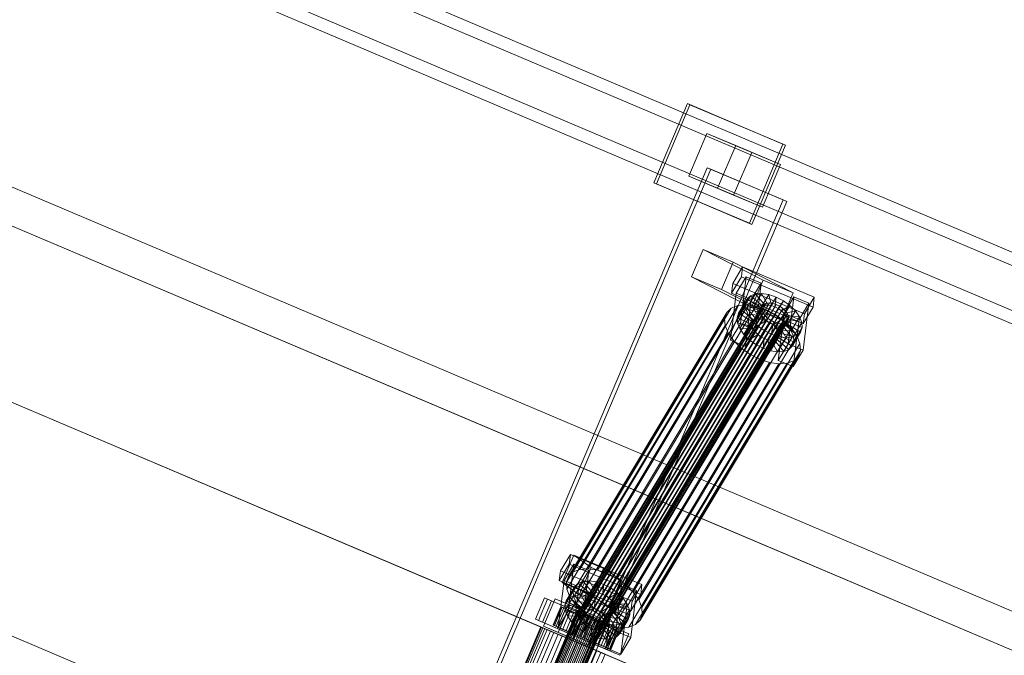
# Model space of a CAD drawing. Header units: millimetres. Extents: x -4738 to 65662, y -68080 to 6847.
# Tile 570 of 656: x 22278 to 22873, y -19892 to -19508. Entities that reach past the tile are written whole.
import ezdxf

# ---------------------------------------------------------------- set-up
doc = ezdxf.new("R2010")
doc.units = ezdxf.units.MM
doc.layers.add('superior_C10', color=7, linetype='Continuous', lineweight=0)

msp = doc.modelspace()

# ---------------------------------------------------------------- linework, layer by layer
at = {"layer": 'superior_C10'}
for p, q in [((27880.277, -21988.995), (18436.834, -17980.274)), ((18437.764, -17980.669), (27881.207, -21989.39)), ((23260.292, -19810.548), (22178.121, -19351.168)), ((23269.519, -19814.465), (22187.348, -19355.085)), ((23296.277, -19825.823), (22214.106, -19366.444)), ((23257.126, -19817.351), (22210.017, -19372.856)), ((23303.659, -19828.957), (22221.487, -19369.577)), ((23266.825, -19821.468), (22219.716, -19376.973)), ((23244.662, -19847.368), (22162.491, -19387.988)), ((22171.718, -19391.905), (23253.889, -19851.284)), ((23247.357, -19840.364), (22200.248, -19395.868)), ((23280.648, -19862.643), (22198.476, -19403.264)), ((22209.947, -19399.985), (23257.056, -19844.481)), ((22205.858, -19406.397), (23288.029, -19865.777)), ((22671.743, -19801.56), (21787.69, -19426.281)), ((21788.789, -19426.748), (22672.842, -19802.026)), ((21736.674, -19511.413), (22620.727, -19886.692)), ((22621.826, -19887.158), (21737.773, -19511.88)), ((22661.079, -19606.156), (22681.398, -19558.29)), ((22681.398, -19558.29), (22739.113, -19582.79)), ((22681.398, -19558.29), (22682.874, -19558.917)), ((22682.874, -19558.917), (22662.555, -19606.783)), ((22740.59, -19583.417), (22682.874, -19558.917)), ((22682.206, -19602.088), (22693.147, -19576.314)), ((22693.147, -19576.314), (22720.201, -19587.798)), ((22693.147, -19576.314), (22710.519, -19583.688)), ((22710.519, -19583.688), (22699.578, -19609.462)), ((22720.201, -19587.798), (22709.26, -19613.572)), ((22737.573, -19595.173), (22710.519, -19583.688)), ((22739.113, -19582.79), (22718.795, -19630.656)), ((22737.573, -19595.173), (22720.201, -19587.798)), ((22720.271, -19631.283), (22740.59, -19583.417)), ((22740.59, -19583.417), (22739.113, -19582.79)), ((22361.21, -20379.462), (22693.347, -19597.04)), ((22695.561, -19597.98), (22363.424, -20380.402)), ((22693.347, -19597.04), (22739.158, -19616.487)), ((22693.347, -19597.04), (22695.561, -19597.98)), ((22741.373, -19617.427), (22695.561, -19597.98)), ((22726.632, -19620.947), (22737.573, -19595.173)), ((22718.795, -19630.656), (22661.079, -19606.156)), ((22662.555, -19606.783), (22661.079, -19606.156)), ((22709.26, -19613.572), (22682.206, -19602.088)), ((22699.578, -19609.462), (22682.206, -19602.088)), ((22662.555, -19606.783), (22720.271, -19631.283)), ((22699.578, -19609.462), (22726.632, -19620.947)), ((22739.158, -19616.487), (22407.022, -20398.909)), ((22409.236, -20399.849), (22741.373, -19617.427)), ((22709.26, -19613.572), (22726.632, -19620.947)), ((22741.373, -19617.427), (22739.158, -19616.487)), ((21685.877, -19631.078), (22569.93, -20006.357)), ((22571.029, -20006.823), (21686.976, -19631.544)), ((22718.795, -19630.656), (22720.271, -19631.283)), ((22683.852, -19663.065), (22690.932, -19646.518)), ((22690.932, -19646.518), (22708.968, -19654.174)), ((22690.932, -19646.518), (22727.205, -19665.031)), ((22708.968, -19654.174), (22701.888, -19670.722)), ((22708.777, -19667.012), (22714.729, -19657.08)), ((22708.968, -19654.174), (22745.241, -19672.688)), ((22714.729, -19657.08), (22714.005, -19663.003)), ((22714.729, -19657.08), (22758.036, -19675.407)), ((22701.888, -19670.722), (22683.852, -19663.065)), ((22720.125, -19681.579), (22683.852, -19663.065)), ((22714.005, -19663.003), (22708.053, -19672.935)), ((22710.905, -19672.896), (22716.857, -19662.964)), ((22716.857, -19662.964), (22713.381, -19691.398)), ((22757.312, -19681.331), (22714.005, -19663.003)), ((22716.857, -19662.964), (22725.879, -19666.782)), ((22727.205, -19665.031), (22720.125, -19681.579)), ((22745.241, -19672.688), (22727.205, -19665.031)), ((22701.888, -19670.722), (22738.161, -19689.235)), ((22708.053, -19672.935), (22708.777, -19667.012)), ((22752.084, -19685.339), (22708.777, -19667.012)), ((22725.879, -19666.782), (22719.927, -19676.714)), ((22722.404, -19695.217), (22725.879, -19666.782)), ((22707.43, -19701.33), (22710.905, -19672.896)), ((22708.053, -19672.935), (22751.36, -19691.263)), ((22719.927, -19676.714), (22710.905, -19672.896)), ((22717.366, -19676.581), (22712.264, -19685.094)), ((22719.41, -19674.591), (22714.309, -19683.104)), ((22716.426, -19679.247), (22717.366, -19676.581)), ((22719.927, -19676.714), (22716.452, -19705.149)), ((22722.419, -19673.413), (22717.318, -19681.926)), ((22717.366, -19676.581), (22719.41, -19674.591)), ((22725.894, -19681.802), (22717.366, -19676.581)), ((22719.41, -19674.591), (22722.419, -19673.413)), ((22726.862, -19680.86), (22719.41, -19674.591)), ((22726.188, -19673.127), (22721.087, -19681.64)), ((22722.419, -19673.413), (22726.188, -19673.127)), ((22728.287, -19680.301), (22722.419, -19673.413)), ((22730.46, -19673.752), (22725.359, -19682.265)), ((22730.073, -19680.166), (22726.188, -19673.127)), ((22726.188, -19673.127), (22730.46, -19673.752)), ((22734.944, -19675.246), (22729.842, -19683.759)), ((22732.096, -19680.462), (22730.46, -19673.752)), ((22730.46, -19673.752), (22734.944, -19675.246)), ((22734.22, -19681.17), (22734.944, -19675.246)), ((22739.334, -19677.507), (22734.232, -19686.02)), ((22734.944, -19675.246), (22739.334, -19677.507)), ((22736.299, -19682.241), (22739.334, -19677.507)), ((22738.161, -19689.235), (22745.241, -19672.688)), ((22739.334, -19677.507), (22743.331, -19680.381)), ((22739.776, -19685.114), (22745.728, -19675.182)), ((22745.728, -19675.182), (22742.253, -19703.617)), ((22745.728, -19675.182), (22754.75, -19679)), ((22758.036, -19675.407), (22752.084, -19685.339)), ((22757.312, -19681.331), (22758.036, -19675.407)), ((22707.839, -19681.93), (22612.185, -19841.553)), ((22615.34, -19866.809), (22726.298, -19681.646)), ((22726.407, -19683.143), (22615.448, -19868.305)), ((22726.744, -19680.383), (22615.785, -19865.546)), ((22711.862, -19680.355), (22616.208, -19839.978)), ((22727.712, -19679.441), (22616.753, -19864.603)), ((22729.138, -19678.883), (22618.179, -19864.045)), ((22730.923, -19678.747), (22619.964, -19863.91)), ((22716.9, -19679.972), (22621.246, -19839.595)), ((22732.946, -19679.043), (22621.987, -19864.206)), ((22735.07, -19679.751), (22624.111, -19864.913)), ((22737.15, -19680.822), (22626.191, -19865.985)), ((22722.611, -19680.808), (22626.957, -19840.431)), ((22739.043, -19682.183), (22628.084, -19867.346)), ((22740.621, -19683.742), (22629.662, -19868.905)), ((22728.605, -19682.806), (22632.951, -19842.429)), ((22705.106, -19684.59), (22707.839, -19681.93)), ((22707.839, -19681.93), (22711.862, -19680.355)), ((22711.324, -19687.76), (22716.426, -19679.247)), ((22716.654, -19682.407), (22711.552, -19690.92)), ((22711.862, -19680.355), (22716.9, -19679.972)), ((22714.309, -19683.104), (22712.264, -19685.094)), ((22717.318, -19681.926), (22714.309, -19683.104)), ((22714.309, -19683.104), (22721.76, -19689.373)), ((22716.654, -19682.407), (22716.426, -19679.247)), ((22716.426, -19679.247), (22725.448, -19683.065)), ((22725.556, -19684.562), (22716.654, -19682.407)), ((22718.035, -19685.846), (22716.654, -19682.407)), ((22716.9, -19679.972), (22722.611, -19680.808)), ((22721.087, -19681.64), (22717.318, -19681.926)), ((22717.318, -19681.926), (22723.186, -19688.815)), ((22720.125, -19681.579), (22738.161, -19689.235)), ((22725.448, -19683.065), (22720.347, -19691.578)), ((22720.792, -19690.315), (22725.894, -19681.802)), ((22725.359, -19682.265), (22721.087, -19681.64)), ((22721.087, -19681.64), (22724.971, -19688.679)), ((22721.76, -19689.373), (22726.862, -19680.86)), ((22722.611, -19680.808), (22728.605, -19682.806)), ((22723.186, -19688.815), (22728.287, -19680.301)), ((22724.971, -19688.679), (22730.073, -19680.166)), ((22729.842, -19683.759), (22725.359, -19682.265)), ((22725.359, -19682.265), (22726.994, -19688.975)), ((22725.894, -19681.802), (22725.448, -19683.065)), ((22725.448, -19683.065), (22725.556, -19684.562)), ((22726.862, -19680.86), (22725.894, -19681.802)), ((22726.298, -19681.646), (22726.744, -19680.383)), ((22726.407, -19683.143), (22726.298, -19681.646)), ((22727.061, -19684.772), (22726.407, -19683.143)), ((22726.744, -19680.383), (22727.712, -19679.441)), ((22728.287, -19680.301), (22726.862, -19680.86)), ((22726.994, -19688.975), (22732.096, -19680.462)), ((22727.712, -19679.441), (22729.138, -19678.883)), ((22730.073, -19680.166), (22728.287, -19680.301)), ((22728.605, -19682.806), (22734.474, -19685.828)), ((22729.118, -19689.683), (22734.22, -19681.17)), ((22729.842, -19683.759), (22729.118, -19689.683)), ((22729.138, -19678.883), (22730.923, -19678.747)), ((22734.232, -19686.02), (22729.842, -19683.759)), ((22732.096, -19680.462), (22730.073, -19680.166)), ((22730.923, -19678.747), (22732.946, -19679.043)), ((22731.198, -19690.754), (22736.299, -19682.241)), ((22734.22, -19681.17), (22732.096, -19680.462)), ((22732.946, -19679.043), (22735.07, -19679.751)), ((22733.091, -19692.115), (22738.193, -19683.602)), ((22736.299, -19682.241), (22734.22, -19681.17)), ((22735.07, -19679.751), (22737.15, -19680.822)), ((22738.193, -19683.602), (22736.299, -19682.241)), ((22737.15, -19680.822), (22739.043, -19682.183)), ((22738.193, -19683.602), (22743.331, -19680.381)), ((22739.771, -19685.161), (22738.193, -19683.602)), ((22743.331, -19680.381), (22738.229, -19688.894)), ((22739.043, -19682.183), (22740.621, -19683.742)), ((22739.771, -19685.161), (22746.662, -19683.672)), ((22740.621, -19683.742), (22741.777, -19685.393)), ((22746.662, -19683.672), (22741.561, -19692.186)), ((22743.331, -19680.381), (22746.662, -19683.672)), ((22746.662, -19683.672), (22749.102, -19687.156)), ((22754.75, -19679), (22748.798, -19688.933)), ((22751.275, -19707.435), (22754.75, -19679)), ((22751.36, -19691.263), (22757.312, -19681.331)), ((22608.195, -19847.777), (22703.85, -19688.154)), ((22705.106, -19684.59), (22609.452, -19844.213)), ((22727.061, -19684.772), (22616.102, -19869.935)), ((22728.216, -19686.422), (22617.257, -19871.585)), ((22729.794, -19687.981), (22618.835, -19873.144)), ((22731.688, -19689.343), (22620.729, -19874.505)), ((22741.777, -19685.393), (22630.818, -19870.555)), ((22742.093, -19689.782), (22631.134, -19874.944)), ((22742.431, -19687.022), (22631.472, -19872.184)), ((22742.539, -19688.519), (22631.58, -19873.681)), ((22734.474, -19685.828), (22638.82, -19845.451)), ((22739.817, -19689.671), (22644.163, -19849.294)), ((22703.85, -19688.154), (22705.106, -19684.59)), ((22704.154, -19692.379), (22703.85, -19688.154)), ((22712.264, -19685.094), (22711.324, -19687.76)), ((22720.347, -19691.578), (22711.324, -19687.76)), ((22711.324, -19687.76), (22711.552, -19690.92)), ((22712.264, -19685.094), (22720.792, -19690.315)), ((22718.035, -19685.846), (22712.933, -19694.359)), ((22720.474, -19689.33), (22715.373, -19697.843)), ((22726.21, -19686.191), (22718.035, -19685.846)), ((22720.474, -19689.33), (22718.035, -19685.846)), ((22720.455, -19693.075), (22725.556, -19684.562)), ((22727.366, -19687.841), (22720.474, -19689.33)), ((22723.806, -19692.621), (22720.474, -19689.33)), ((22720.792, -19690.315), (22721.76, -19689.373)), ((22721.109, -19694.704), (22726.21, -19686.191)), ((22721.76, -19689.373), (22723.186, -19688.815)), ((22722.264, -19696.354), (22727.366, -19687.841)), ((22723.186, -19688.815), (22724.971, -19688.679)), ((22728.944, -19689.4), (22723.806, -19692.621)), ((22723.842, -19697.913), (22728.944, -19689.4)), ((22724.971, -19688.679), (22726.994, -19688.975)), ((22725.556, -19684.562), (22726.21, -19686.191)), ((22726.21, -19686.191), (22727.366, -19687.841)), ((22726.994, -19688.975), (22729.118, -19689.683)), ((22728.216, -19686.422), (22727.061, -19684.772)), ((22727.366, -19687.841), (22728.944, -19689.4)), ((22729.794, -19687.981), (22728.216, -19686.422)), ((22728.944, -19689.4), (22730.837, -19690.762)), ((22729.118, -19689.683), (22731.198, -19690.754)), ((22731.688, -19689.343), (22729.794, -19687.981)), ((22734.232, -19686.02), (22731.198, -19690.754)), ((22733.767, -19690.414), (22731.688, -19689.343)), ((22738.229, -19688.894), (22733.091, -19692.115)), ((22738.229, -19688.894), (22734.232, -19686.02)), ((22734.474, -19685.828), (22739.817, -19689.671)), ((22734.669, -19693.674), (22739.771, -19685.161)), ((22735.825, -19695.325), (22740.926, -19686.812)), ((22736.301, -19713.549), (22739.776, -19685.114)), ((22736.479, -19696.954), (22741.58, -19688.441)), ((22741.561, -19692.186), (22738.229, -19688.894)), ((22740.926, -19686.812), (22739.771, -19685.161)), ((22748.798, -19688.933), (22739.776, -19685.114)), ((22739.817, -19689.671), (22744.271, -19694.07)), ((22741.58, -19688.441), (22740.926, -19686.812)), ((22740.926, -19686.812), (22749.102, -19687.156)), ((22742.093, -19689.782), (22741.125, -19690.724)), ((22741.688, -19689.938), (22741.58, -19688.441)), ((22741.58, -19688.441), (22750.483, -19690.596)), ((22741.777, -19685.393), (22742.431, -19687.022)), ((22742.539, -19688.519), (22742.093, -19689.782)), ((22742.431, -19687.022), (22742.539, -19688.519)), ((22749.102, -19687.156), (22744, -19695.669)), ((22748.798, -19688.933), (22745.323, -19717.367)), ((22749.102, -19687.156), (22750.483, -19690.596)), ((22752.084, -19685.339), (22751.36, -19691.263)), ((22704.154, -19692.379), (22608.5, -19852.002)), ((22733.767, -19690.414), (22622.808, -19875.576)), ((22735.891, -19691.122), (22624.932, -19876.284)), ((22737.914, -19691.418), (22626.955, -19876.58)), ((22739.7, -19691.282), (22628.741, -19876.445)), ((22741.125, -19690.724), (22630.166, -19875.887)), ((22744.271, -19694.07), (22648.617, -19853.693)), ((22706, -19696.977), (22704.154, -19692.379)), ((22713.381, -19691.398), (22707.43, -19701.33)), ((22711.552, -19690.92), (22720.455, -19693.075)), ((22711.552, -19690.92), (22712.933, -19694.359)), ((22712.933, -19694.359), (22721.109, -19694.704)), ((22712.933, -19694.359), (22715.373, -19697.843)), ((22722.404, -19695.217), (22713.381, -19691.398)), ((22716.452, -19705.149), (22722.404, -19695.217)), ((22723.806, -19692.621), (22718.704, -19701.135)), ((22720.347, -19691.578), (22720.792, -19690.315)), ((22720.455, -19693.075), (22720.347, -19691.578)), ((22721.109, -19694.704), (22720.455, -19693.075)), ((22722.264, -19696.354), (22721.109, -19694.704)), ((22727.803, -19695.495), (22722.701, -19704.009)), ((22727.803, -19695.495), (22723.806, -19692.621)), ((22725.736, -19699.275), (22730.837, -19690.762)), ((22730.837, -19690.762), (22727.803, -19695.495)), ((22732.193, -19697.756), (22727.803, -19695.495)), ((22727.815, -19700.346), (22732.917, -19691.833)), ((22729.939, -19701.054), (22735.041, -19692.54)), ((22730.837, -19690.762), (22732.917, -19691.833)), ((22731.198, -19690.754), (22733.091, -19692.115)), ((22731.962, -19701.35), (22737.064, -19692.837)), ((22732.917, -19691.833), (22732.193, -19697.756)), ((22732.917, -19691.833), (22735.041, -19692.54)), ((22733.091, -19692.115), (22734.669, -19693.674)), ((22733.748, -19701.214), (22738.849, -19692.701)), ((22735.891, -19691.122), (22733.767, -19690.414)), ((22741.561, -19692.186), (22734.669, -19693.674)), ((22734.669, -19693.674), (22735.825, -19695.325)), ((22735.041, -19692.54), (22736.676, -19699.251)), ((22735.041, -19692.54), (22737.064, -19692.837)), ((22735.173, -19700.656), (22740.275, -19692.143)), ((22744, -19695.669), (22735.825, -19695.325)), ((22735.825, -19695.325), (22736.479, -19696.954)), ((22737.914, -19691.418), (22735.891, -19691.122)), ((22736.141, -19699.714), (22741.243, -19691.2)), ((22736.587, -19698.451), (22741.688, -19689.938)), ((22737.064, -19692.837), (22738.849, -19692.701)), ((22737.064, -19692.837), (22740.948, -19699.876)), ((22739.7, -19691.282), (22737.914, -19691.418)), ((22738.849, -19692.701), (22740.275, -19692.143)), ((22738.849, -19692.701), (22744.717, -19699.59)), ((22741.125, -19690.724), (22739.7, -19691.282)), ((22740.275, -19692.143), (22741.243, -19691.2)), ((22740.275, -19692.143), (22747.726, -19698.412)), ((22741.243, -19691.2), (22741.688, -19689.938)), ((22741.243, -19691.2), (22749.771, -19696.422)), ((22744, -19695.669), (22741.561, -19692.186)), ((22741.688, -19689.938), (22750.711, -19693.756)), ((22745.381, -19699.109), (22744, -19695.669)), ((22744.271, -19694.07), (22747.532, -19698.728)), ((22750.483, -19690.596), (22745.381, -19699.109)), ((22750.711, -19693.756), (22745.609, -19702.269)), ((22750.711, -19693.756), (22749.771, -19696.422)), ((22750.483, -19690.596), (22750.711, -19693.756)), ((22706, -19696.977), (22610.346, -19856.599)), ((22709.261, -19701.634), (22613.607, -19861.257)), ((22747.532, -19698.728), (22651.878, -19858.351)), ((22709.261, -19701.634), (22706, -19696.977)), ((22707.43, -19701.33), (22716.452, -19705.149)), ((22713.715, -19706.034), (22709.261, -19701.634)), ((22715.373, -19697.843), (22722.264, -19696.354)), ((22715.373, -19697.843), (22718.704, -19701.135)), ((22718.704, -19701.135), (22723.842, -19697.913)), ((22718.704, -19701.135), (22722.701, -19704.009)), ((22723.842, -19697.913), (22722.264, -19696.354)), ((22722.701, -19704.009), (22725.736, -19699.275)), ((22725.736, -19699.275), (22723.842, -19697.913)), ((22727.815, -19700.346), (22725.736, -19699.275)), ((22732.193, -19697.756), (22727.091, -19706.27)), ((22727.091, -19706.27), (22727.815, -19700.346)), ((22729.939, -19701.054), (22727.815, -19700.346)), ((22731.575, -19707.764), (22729.939, -19701.054)), ((22731.962, -19701.35), (22729.939, -19701.054)), ((22736.676, -19699.251), (22731.575, -19707.764)), ((22733.748, -19701.214), (22731.962, -19701.35)), ((22735.847, -19708.389), (22731.962, -19701.35)), ((22736.676, -19699.251), (22732.193, -19697.756)), ((22735.173, -19700.656), (22733.748, -19701.214)), ((22739.616, -19708.103), (22733.748, -19701.214)), ((22736.141, -19699.714), (22735.173, -19700.656)), ((22742.625, -19706.925), (22735.173, -19700.656)), ((22740.948, -19699.876), (22735.847, -19708.389)), ((22736.587, -19698.451), (22736.141, -19699.714)), ((22744.669, -19704.935), (22736.141, -19699.714)), ((22745.381, -19699.109), (22736.479, -19696.954)), ((22736.479, -19696.954), (22736.587, -19698.451)), ((22745.609, -19702.269), (22736.587, -19698.451)), ((22740.948, -19699.876), (22736.676, -19699.251)), ((22744.717, -19699.59), (22739.616, -19708.103)), ((22744.717, -19699.59), (22740.948, -19699.876)), ((22747.726, -19698.412), (22742.625, -19706.925)), ((22749.771, -19696.422), (22744.669, -19704.935)), ((22747.726, -19698.412), (22744.717, -19699.59)), ((22745.609, -19702.269), (22745.381, -19699.109)), ((22747.532, -19698.728), (22749.378, -19703.326)), ((22749.771, -19696.422), (22747.726, -19698.412)), ((22713.715, -19706.034), (22618.061, -19865.657)), ((22749.378, -19703.326), (22653.724, -19862.948)), ((22749.683, -19707.55), (22654.029, -19867.173)), ((22719.059, -19709.876), (22713.715, -19706.034)), ((22722.701, -19704.009), (22727.091, -19706.27)), ((22727.091, -19706.27), (22731.575, -19707.764)), ((22742.253, -19703.617), (22736.301, -19713.549)), ((22739.616, -19708.103), (22742.625, -19706.925)), ((22751.275, -19707.435), (22742.253, -19703.617)), ((22742.625, -19706.925), (22744.669, -19704.935)), ((22744.669, -19704.935), (22745.609, -19702.269)), ((22745.323, -19717.367), (22751.275, -19707.435)), ((22749.683, -19707.55), (22748.426, -19711.114)), ((22749.378, -19703.326), (22749.683, -19707.55)), ((22719.059, -19709.876), (22623.404, -19869.499)), ((22724.927, -19712.899), (22629.273, -19872.522)), ((22748.426, -19711.114), (22652.772, -19870.737)), ((22724.927, -19712.899), (22719.059, -19709.876)), ((22730.921, -19714.896), (22724.927, -19712.899)), ((22731.575, -19707.764), (22735.847, -19708.389)), ((22735.847, -19708.389), (22739.616, -19708.103)), ((22736.301, -19713.549), (22745.323, -19717.367)), ((22748.426, -19711.114), (22745.693, -19713.774)), ((22730.921, -19714.896), (22635.267, -19874.519)), ((22736.632, -19715.732), (22640.978, -19875.355)), ((22741.67, -19715.349), (22646.016, -19874.972)), ((22745.693, -19713.774), (22650.039, -19873.397)), ((22736.632, -19715.732), (22730.921, -19714.896)), ((22741.67, -19715.349), (22736.632, -19715.732)), ((22745.693, -19713.774), (22741.67, -19715.349)), ((22671.743, -19801.56), (22620.727, -19886.692)), ((22621.826, -19887.158), (22672.842, -19802.026)), ((23555.796, -20176.838), (22671.743, -19801.56)), ((22672.842, -19802.026), (22671.743, -19801.56)), ((22672.842, -19802.026), (23556.895, -20177.305)), ((22604.62, -19840.823), (22610.572, -19830.891)), ((22605.578, -19847.855), (22612.758, -19831.369)), ((22610.572, -19830.891), (22609.848, -19836.815)), ((22610.572, -19830.891), (22653.879, -19849.218)), ((22612.758, -19831.369), (22630.794, -19839.025)), ((22612.758, -19831.369), (22623.097, -19838.873)), ((22609.848, -19836.815), (22603.896, -19846.747)), ((22606.748, -19846.708), (22612.7, -19836.776)), ((22612.7, -19836.776), (22609.225, -19865.21)), ((22653.155, -19855.142), (22609.848, -19836.815)), ((22612.7, -19836.776), (22621.722, -19840.594)), ((22603.896, -19846.747), (22604.62, -19840.823)), ((22647.927, -19859.151), (22604.62, -19840.823)), ((22609.452, -19844.213), (22608.195, -19847.777)), ((22612.185, -19841.553), (22609.452, -19844.213)), ((22616.208, -19839.978), (22612.185, -19841.553)), ((22621.722, -19840.594), (22615.77, -19850.526)), ((22623.097, -19838.873), (22615.918, -19855.36)), ((22621.246, -19839.595), (22616.208, -19839.978)), ((22618.247, -19869.028), (22621.722, -19840.594)), ((22626.957, -19840.431), (22621.246, -19839.595)), ((22641.133, -19846.53), (22623.097, -19838.873)), ((22630.794, -19839.025), (22623.614, -19855.511)), ((22632.951, -19842.429), (22626.957, -19840.431)), ((22630.794, -19839.025), (22641.133, -19846.53)), ((22638.82, -19845.451), (22632.951, -19842.429)), ((22603.273, -19875.142), (22606.748, -19846.708)), ((22603.896, -19846.747), (22647.204, -19865.074)), ((22623.614, -19855.511), (22605.578, -19847.855)), ((22615.918, -19855.36), (22605.578, -19847.855)), ((22615.77, -19850.526), (22606.748, -19846.708)), ((22613.209, -19850.392), (22608.108, -19858.906)), ((22608.195, -19847.777), (22608.5, -19852.002)), ((22615.253, -19848.403), (22610.152, -19856.916)), ((22612.269, -19853.058), (22613.209, -19850.392)), ((22615.77, -19850.526), (22612.295, -19878.96)), ((22618.263, -19847.224), (22613.161, -19855.738)), ((22613.209, -19850.392), (22615.253, -19848.403)), ((22621.737, -19855.614), (22613.209, -19850.392)), ((22615.253, -19848.403), (22618.263, -19847.224)), ((22622.705, -19854.671), (22615.253, -19848.403)), ((22622.032, -19846.938), (22616.93, -19855.451)), ((22618.263, -19847.224), (22622.032, -19846.938)), ((22624.13, -19854.113), (22618.263, -19847.224)), ((22626.303, -19847.563), (22621.202, -19856.077)), ((22625.916, -19853.977), (22622.032, -19846.938)), ((22622.032, -19846.938), (22626.303, -19847.563)), ((22630.787, -19849.058), (22625.685, -19857.571)), ((22627.939, -19854.274), (22626.303, -19847.563)), ((22626.303, -19847.563), (22630.787, -19849.058)), ((22630.063, -19854.981), (22630.787, -19849.058)), ((22630.787, -19849.058), (22635.177, -19851.319)), ((22633.954, -19863.016), (22641.133, -19846.53)), ((22635.619, -19858.926), (22641.571, -19848.994)), ((22641.571, -19848.994), (22638.096, -19877.428)), ((22644.163, -19849.294), (22638.82, -19845.451)), ((22641.571, -19848.994), (22650.593, -19852.812)), ((22648.617, -19853.693), (22644.163, -19849.294)), ((22653.879, -19849.218), (22647.927, -19859.151)), ((22653.155, -19855.142), (22653.879, -19849.218)), ((22607.167, -19861.571), (22612.269, -19853.058)), ((22612.497, -19856.219), (22607.396, -19864.732)), ((22608.5, -19852.002), (22610.346, -19856.599)), ((22613.161, -19855.738), (22610.152, -19856.916)), ((22612.497, -19856.219), (22612.269, -19853.058)), ((22612.269, -19853.058), (22621.291, -19856.876)), ((22621.399, -19858.373), (22612.497, -19856.219)), ((22613.878, -19859.658), (22612.497, -19856.219)), ((22616.93, -19855.451), (22613.161, -19855.738)), ((22613.161, -19855.738), (22619.029, -19862.626)), ((22615.918, -19855.36), (22633.954, -19863.016)), ((22616.635, -19864.127), (22621.737, -19855.614)), ((22621.202, -19856.077), (22616.93, -19855.451)), ((22616.93, -19855.451), (22620.814, -19862.491)), ((22617.603, -19863.184), (22622.705, -19854.671)), ((22619.029, -19862.626), (22624.13, -19854.113)), ((22620.814, -19862.491), (22625.916, -19853.977)), ((22625.685, -19857.571), (22621.202, -19856.077)), ((22621.202, -19856.077), (22622.838, -19862.787)), ((22621.737, -19855.614), (22621.291, -19856.876)), ((22622.705, -19854.671), (22621.737, -19855.614)), ((22624.13, -19854.113), (22622.705, -19854.671)), ((22622.838, -19862.787), (22627.939, -19854.274)), ((22623.614, -19855.511), (22633.954, -19863.016)), ((22625.916, -19853.977), (22624.13, -19854.113)), ((22624.961, -19863.495), (22630.063, -19854.981)), ((22627.939, -19854.274), (22625.916, -19853.977)), ((22627.041, -19864.566), (22632.142, -19856.052)), ((22630.063, -19854.981), (22627.939, -19854.274)), ((22632.142, -19856.052), (22630.063, -19854.981)), ((22635.177, -19851.319), (22630.075, -19859.832)), ((22632.142, -19856.052), (22635.177, -19851.319)), ((22634.036, -19857.414), (22632.142, -19856.052)), ((22634.036, -19857.414), (22639.174, -19854.193)), ((22639.174, -19854.193), (22634.072, -19862.706)), ((22635.177, -19851.319), (22639.174, -19854.193)), ((22639.174, -19854.193), (22642.506, -19857.484)), ((22650.593, -19852.812), (22644.642, -19862.744)), ((22647.118, -19881.246), (22650.593, -19852.812)), ((22647.204, -19865.074), (22653.155, -19855.142)), ((22651.878, -19858.351), (22648.617, -19853.693)), ((22589.479, -19870.168), (22594.949, -19857.281)), ((22596.795, -19858.064), (22591.324, -19870.951)), ((22593.661, -19871.943), (22599.131, -19859.056)), ((22594.384, -19874.423), (22601.418, -19857.854)), ((22594.949, -19857.281), (22638.236, -19875.656)), ((22594.949, -19857.281), (22596.795, -19858.064)), ((22640.082, -19876.44), (22596.795, -19858.064)), ((22599.131, -19859.056), (22608.149, -19862.884)), ((22599.131, -19859.056), (22607.989, -19862.816)), ((22601.418, -19857.854), (22619.454, -19865.51)), ((22601.418, -19857.854), (22610.202, -19861.583)), ((22610.202, -19861.583), (22603.168, -19878.152)), ((22608.108, -19858.906), (22607.167, -19861.571)), ((22616.19, -19865.39), (22607.167, -19861.571)), ((22607.167, -19861.571), (22607.396, -19864.732)), ((22610.152, -19856.916), (22608.108, -19858.906)), ((22608.108, -19858.906), (22616.635, -19864.127)), ((22613.878, -19859.658), (22608.776, -19868.171)), ((22610.152, -19856.916), (22617.603, -19863.184)), ((22628.238, -19869.239), (22610.202, -19861.583)), ((22610.346, -19856.599), (22613.607, -19861.257)), ((22613.607, -19861.257), (22618.061, -19865.657)), ((22622.053, -19860.003), (22613.878, -19859.658)), ((22616.317, -19863.142), (22613.878, -19859.658)), ((22621.291, -19856.876), (22616.19, -19865.39)), ((22616.298, -19866.887), (22621.399, -19858.373)), ((22623.209, -19861.653), (22616.317, -19863.142)), ((22616.952, -19868.516), (22622.053, -19860.003)), ((22618.107, -19870.166), (22623.209, -19861.653)), ((22621.291, -19856.876), (22621.399, -19858.373)), ((22621.399, -19858.373), (22622.053, -19860.003)), ((22622.053, -19860.003), (22623.209, -19861.653)), ((22623.209, -19861.653), (22624.787, -19863.212)), ((22625.685, -19857.571), (22624.961, -19863.495)), ((22630.075, -19859.832), (22625.685, -19857.571)), ((22630.075, -19859.832), (22627.041, -19864.566)), ((22628.934, -19865.927), (22634.036, -19857.414)), ((22634.072, -19862.706), (22630.075, -19859.832)), ((22630.512, -19867.486), (22635.614, -19858.973)), ((22631.668, -19869.136), (22636.769, -19860.623)), ((22632.144, -19887.36), (22635.619, -19858.926)), ((22632.322, -19870.765), (22637.424, -19862.252)), ((22635.614, -19858.973), (22634.036, -19857.414)), ((22635.614, -19858.973), (22642.506, -19857.484)), ((22636.769, -19860.623), (22635.614, -19858.973)), ((22644.642, -19862.744), (22635.619, -19858.926)), ((22637.424, -19862.252), (22636.769, -19860.623)), ((22636.769, -19860.623), (22644.945, -19860.968)), ((22642.506, -19857.484), (22637.404, -19865.997)), ((22637.532, -19863.749), (22637.424, -19862.252)), ((22637.424, -19862.252), (22646.326, -19864.407)), ((22644.945, -19860.968), (22639.843, -19869.481)), ((22642.506, -19857.484), (22644.945, -19860.968)), ((22644.945, -19860.968), (22646.326, -19864.407)), ((22647.927, -19859.151), (22647.204, -19865.074)), ((22653.724, -19862.948), (22651.878, -19858.351)), ((22614.804, -19864.623), (22499.142, -20137.09)), ((22499.295, -20137.155), (22614.957, -19864.688)), ((22615.214, -19864.797), (22499.552, -20137.264)), ((22615.664, -19864.988), (22500.002, -20137.455)), ((22616.16, -19865.198), (22500.498, -20137.666)), ((22616.875, -19865.502), (22501.213, -20137.969)), ((22617.577, -19865.8), (22501.915, -20138.267)), ((22618.509, -19866.196), (22502.847, -20138.663)), ((22619.368, -19866.561), (22503.707, -20139.028)), ((22620.454, -19867.021), (22504.792, -20139.488)), ((22621.413, -19867.428), (22505.751, -20139.895)), ((22622.577, -19867.923), (22506.915, -20140.39)), ((22623.57, -19868.344), (22507.908, -20140.811)), ((22604.834, -19862.563), (22600.145, -19873.609)), ((22600.469, -19873.747), (22605.158, -19862.701)), ((22605.7, -19862.931), (22601.011, -19873.977)), ((22606.649, -19863.334), (22601.96, -19874.38)), ((22607.989, -19862.816), (22602.519, -19875.703)), ((22608.149, -19862.884), (22602.679, -19875.771)), ((22607.697, -19863.779), (22603.008, -19874.825)), ((22609.225, -19865.21), (22603.273, -19875.142)), ((22609.206, -19864.419), (22604.517, -19875.465)), ((22614.022, -19866.464), (22604.834, -19862.563)), ((22604.834, -19862.563), (22605.7, -19862.931)), ((22605.158, -19862.701), (22604.834, -19862.563)), ((22606.649, -19863.334), (22605.158, -19862.701)), ((22605.158, -19862.701), (22614.176, -19866.529)), ((22614.433, -19866.638), (22605.7, -19862.931)), ((22605.7, -19862.931), (22607.697, -19863.779)), ((22610.688, -19865.048), (22605.999, -19876.094)), ((22614.882, -19866.829), (22606.649, -19863.334)), ((22609.206, -19864.419), (22606.649, -19863.334)), ((22607.396, -19864.732), (22616.298, -19866.887)), ((22607.396, -19864.732), (22608.776, -19868.171)), ((22615.378, -19867.039), (22607.697, -19863.779)), ((22607.697, -19863.779), (22610.688, -19865.048)), ((22612.655, -19865.884), (22607.966, -19876.929)), ((22617.007, -19866.644), (22607.989, -19862.816)), ((22617.007, -19866.644), (22608.149, -19862.884)), ((22608.776, -19868.171), (22616.952, -19868.516)), ((22608.776, -19868.171), (22611.216, -19871.655)), ((22616.093, -19867.343), (22609.206, -19864.419)), ((22612.655, -19865.884), (22609.206, -19864.419)), ((22618.247, -19869.028), (22609.225, -19865.21)), ((22609.333, -19877.51), (22614.022, -19866.464)), ((22614.176, -19866.529), (22609.487, -19877.575)), ((22609.744, -19877.684), (22614.433, -19866.638)), ((22614.47, -19866.654), (22609.781, -19877.7)), ((22610.193, -19877.875), (22614.882, -19866.829)), ((22616.795, -19867.641), (22610.688, -19865.048)), ((22610.688, -19865.048), (22614.47, -19866.654)), ((22610.689, -19878.085), (22615.378, -19867.039)), ((22616.317, -19863.142), (22611.216, -19871.655)), ((22611.404, -19878.389), (22616.093, -19867.343)), ((22611.537, -19879.531), (22617.007, -19866.644)), ((22616.761, -19867.626), (22612.072, -19878.672)), ((22612.106, -19878.687), (22616.795, -19867.641)), ((22619.454, -19865.51), (22612.42, -19882.079)), ((22617.727, -19868.037), (22612.655, -19865.884)), ((22616.761, -19867.626), (22612.655, -19865.884)), ((22613.038, -19879.082), (22617.727, -19868.037)), ((22614.433, -19866.638), (22614.022, -19866.464)), ((22614.022, -19866.464), (22614.176, -19866.529)), ((22614.176, -19866.529), (22614.882, -19866.829)), ((22615.378, -19867.039), (22614.433, -19866.638)), ((22618.587, -19868.401), (22614.47, -19866.654)), ((22614.47, -19866.654), (22618.786, -19868.486)), ((22619.649, -19866.433), (22614.547, -19874.946)), ((22614.804, -19864.623), (22615.214, -19864.797)), ((22614.957, -19864.688), (22614.804, -19864.623)), ((22614.882, -19866.829), (22616.093, -19867.343)), ((22615.664, -19864.988), (22614.957, -19864.688)), ((22615.214, -19864.797), (22616.16, -19865.198)), ((22615.785, -19865.546), (22615.34, -19866.809)), ((22615.34, -19866.809), (22615.448, -19868.305)), ((22616.795, -19867.641), (22615.378, -19867.039)), ((22615.448, -19868.305), (22616.102, -19869.935)), ((22616.875, -19865.502), (22615.664, -19864.988)), ((22616.753, -19864.603), (22615.785, -19865.546)), ((22616.093, -19867.343), (22617.727, -19868.037)), ((22616.16, -19865.198), (22617.577, -19865.8)), ((22616.19, -19865.39), (22616.635, -19864.127)), ((22616.298, -19866.887), (22616.19, -19865.39)), ((22616.952, -19868.516), (22616.298, -19866.887)), ((22619.649, -19866.433), (22616.317, -19863.142)), ((22616.635, -19864.127), (22617.603, -19863.184)), ((22618.179, -19864.045), (22616.753, -19864.603)), ((22619.672, -19868.862), (22616.761, -19867.626)), ((22621.244, -19869.529), (22616.761, -19867.626)), ((22618.587, -19868.401), (22616.795, -19867.641)), ((22618.509, -19866.196), (22616.875, -19865.502)), ((22617.577, -19865.8), (22619.368, -19866.561)), ((22617.603, -19863.184), (22619.029, -19862.626)), ((22617.727, -19868.037), (22619.672, -19868.862)), ((22618.061, -19865.657), (22623.404, -19869.499)), ((22619.964, -19863.91), (22618.179, -19864.045)), ((22620.454, -19867.021), (22618.509, -19866.196)), ((22619.029, -19862.626), (22620.814, -19862.491)), ((22619.368, -19866.561), (22621.413, -19867.428)), ((22619.454, -19865.51), (22628.238, -19869.239)), ((22624.787, -19863.212), (22619.649, -19866.433)), ((22623.646, -19869.307), (22619.649, -19866.433)), ((22619.686, -19871.725), (22624.787, -19863.212)), ((22621.987, -19864.206), (22619.964, -19863.91)), ((22622.577, -19867.923), (22620.454, -19867.021)), ((22620.814, -19862.491), (22622.838, -19862.787)), ((22621.413, -19867.428), (22623.57, -19868.344)), ((22621.579, -19873.086), (22626.68, -19864.573)), ((22624.111, -19864.913), (22621.987, -19864.206)), ((22624.734, -19868.838), (22622.577, -19867.923)), ((22622.838, -19862.787), (22624.961, -19863.495)), ((22623.57, -19868.344), (22625.693, -19869.245)), ((22626.68, -19864.573), (22623.646, -19869.307)), ((22623.658, -19874.157), (22628.76, -19865.644)), ((22626.191, -19865.985), (22624.111, -19864.913)), ((22624.787, -19863.212), (22626.68, -19864.573)), ((22624.961, -19863.495), (22627.041, -19864.566)), ((22625.782, -19874.865), (22630.884, -19866.352)), ((22628.084, -19867.346), (22626.191, -19865.985)), ((22626.68, -19864.573), (22628.76, -19865.644)), ((22627.041, -19864.566), (22628.934, -19865.927)), ((22627.806, -19875.161), (22632.907, -19866.648)), ((22628.76, -19865.644), (22628.036, -19871.568)), ((22629.662, -19868.905), (22628.084, -19867.346)), ((22628.76, -19865.644), (22630.884, -19866.352)), ((22634.072, -19862.706), (22628.934, -19865.927)), ((22628.934, -19865.927), (22630.512, -19867.486)), ((22629.591, -19875.026), (22634.692, -19866.513)), ((22637.404, -19865.997), (22630.512, -19867.486)), ((22630.512, -19867.486), (22631.668, -19869.136)), ((22630.884, -19866.352), (22632.52, -19873.062)), ((22630.884, -19866.352), (22632.907, -19866.648)), ((22631.016, -19874.468), (22636.118, -19865.955)), ((22631.985, -19873.525), (22637.086, -19865.012)), ((22632.43, -19872.262), (22637.532, -19863.749)), ((22632.907, -19866.648), (22634.692, -19866.513)), ((22632.907, -19866.648), (22636.791, -19873.687)), ((22637.404, -19865.997), (22634.072, -19862.706)), ((22634.692, -19866.513), (22636.118, -19865.955)), ((22634.692, -19866.513), (22640.56, -19873.401)), ((22636.118, -19865.955), (22637.086, -19865.012)), ((22636.118, -19865.955), (22643.569, -19872.223)), ((22637.086, -19865.012), (22637.532, -19863.749)), ((22637.086, -19865.012), (22645.614, -19870.233)), ((22639.843, -19869.481), (22637.404, -19865.997)), ((22637.532, -19863.749), (22646.554, -19867.567)), ((22644.642, -19862.744), (22641.166, -19891.178)), ((22646.326, -19864.407), (22641.224, -19872.92)), ((22646.554, -19867.567), (22641.452, -19876.081)), ((22646.554, -19867.567), (22645.614, -19870.233)), ((22646.326, -19864.407), (22646.554, -19867.567)), ((22652.772, -19870.737), (22654.029, -19867.173)), ((22654.029, -19867.173), (22653.724, -19862.948)), ((22624.734, -19868.838), (22509.073, -20141.305)), ((22625.693, -19869.245), (22510.031, -20141.713)), ((22626.778, -19869.706), (22511.117, -20142.173)), ((22627.638, -19870.071), (22511.976, -20142.538)), ((22628.57, -19870.466), (22512.908, -20142.934)), ((22629.272, -19870.764), (22513.61, -20143.232)), ((22629.987, -19871.068), (22514.325, -20143.535)), ((22630.483, -19871.279), (22514.822, -20143.746)), ((22630.933, -19871.469), (22515.271, -20143.937)), ((22631.19, -19871.579), (22515.528, -20144.046)), ((22631.343, -19871.644), (22515.681, -20144.111)), ((22632.766, -19888.543), (22589.479, -19870.168)), ((22591.324, -19870.951), (22589.479, -19870.168)), ((22591.324, -19870.951), (22634.611, -19889.327)), ((22602.679, -19875.771), (22593.661, -19871.943)), ((22602.519, -19875.703), (22593.661, -19871.943)), ((22601.011, -19873.977), (22600.145, -19873.609)), ((22600.145, -19873.609), (22609.333, -19877.51)), ((22600.145, -19873.609), (22600.469, -19873.747)), ((22609.487, -19877.575), (22600.469, -19873.747)), ((22600.469, -19873.747), (22601.96, -19874.38)), ((22603.008, -19874.825), (22601.011, -19873.977)), ((22601.011, -19873.977), (22609.744, -19877.684)), ((22611.216, -19871.655), (22618.107, -19870.166)), ((22611.216, -19871.655), (22614.547, -19874.946)), ((22612.295, -19878.96), (22618.247, -19869.028)), ((22613.898, -19879.447), (22618.587, -19868.401)), ((22618.786, -19868.486), (22614.097, -19879.532)), ((22614.547, -19874.946), (22619.686, -19871.725)), ((22614.983, -19879.908), (22619.672, -19868.862)), ((22615.942, -19880.315), (22620.631, -19869.269)), ((22616.102, -19869.935), (22617.257, -19871.585)), ((22621.244, -19869.529), (22616.555, -19880.575)), ((22618.107, -19870.166), (22616.952, -19868.516)), ((22617.107, -19880.809), (22621.795, -19869.764)), ((22617.257, -19871.585), (22618.835, -19873.144)), ((22618.099, -19881.231), (22622.788, -19870.185)), ((22619.686, -19871.725), (22618.107, -19870.166)), ((22623.646, -19869.307), (22618.544, -19877.82)), ((22618.544, -19877.82), (22621.579, -19873.086)), ((22620.631, -19869.269), (22618.587, -19868.401)), ((22623.34, -19870.419), (22618.651, -19881.465)), ((22620.631, -19869.269), (22618.786, -19868.486)), ((22618.786, -19868.486), (22623.34, -19870.419)), ((22618.835, -19873.144), (22620.729, -19874.505)), ((22619.264, -19881.725), (22623.953, -19870.679)), ((22619.672, -19868.862), (22621.795, -19869.764)), ((22621.579, -19873.086), (22619.686, -19871.725)), ((22620.223, -19882.132), (22624.912, -19871.086)), ((22622.788, -19870.185), (22620.631, -19869.269)), ((22625.798, -19871.463), (22621.109, -19882.509)), ((22621.204, -19885.808), (22628.238, -19869.239)), ((22621.795, -19869.764), (22621.244, -19869.529)), ((22625.798, -19871.463), (22621.244, -19869.529)), ((22621.308, -19882.593), (22625.997, -19871.547)), ((22623.658, -19874.157), (22621.579, -19873.086)), ((22621.795, -19869.764), (22623.953, -19870.679)), ((22622.168, -19882.958), (22626.857, -19871.912)), ((22622.519, -19884.193), (22627.989, -19871.306)), ((22624.912, -19871.086), (22622.788, -19870.185)), ((22622.788, -19870.185), (22623.34, -19870.419)), ((22628.036, -19871.568), (22622.934, -19880.081)), ((22622.934, -19880.081), (22623.658, -19874.157)), ((22623.099, -19883.353), (22627.788, -19872.307)), ((22627.823, -19872.322), (22623.134, -19883.368)), ((22623.34, -19870.419), (22627.823, -19872.322)), ((22623.404, -19869.499), (22629.273, -19872.522)), ((22628.036, -19871.568), (22623.646, -19869.307)), ((22625.782, -19874.865), (22623.658, -19874.157)), ((22623.801, -19883.651), (22628.49, -19872.605)), ((22623.953, -19870.679), (22625.798, -19871.463)), ((22623.953, -19870.679), (22625.997, -19871.547)), ((22624.516, -19883.955), (22629.205, -19872.909)), ((22626.778, -19869.706), (22624.734, -19868.838)), ((22626.857, -19871.912), (22624.912, -19871.086)), ((22624.912, -19871.086), (22627.823, -19872.322)), ((22625.013, -19884.166), (22629.702, -19873.12)), ((22630.113, -19873.294), (22625.424, -19884.34)), ((22625.462, -19884.356), (22630.151, -19873.31)), ((22625.693, -19869.245), (22627.638, -19870.071)), ((22625.719, -19884.466), (22630.408, -19873.42)), ((22630.113, -19873.294), (22625.798, -19871.463)), ((22625.872, -19884.531), (22630.561, -19873.485)), ((22625.997, -19871.547), (22630.113, -19873.294)), ((22625.997, -19871.547), (22627.788, -19872.307)), ((22628.57, -19870.466), (22626.778, -19869.706)), ((22628.49, -19872.605), (22626.857, -19871.912)), ((22626.857, -19871.912), (22631.928, -19874.065)), ((22631.928, -19874.065), (22627.239, -19885.111)), ((22632.52, -19873.062), (22627.418, -19881.575)), ((22627.638, -19870.071), (22629.272, -19870.764)), ((22627.788, -19872.307), (22633.896, -19874.9)), ((22627.788, -19872.307), (22629.205, -19872.909)), ((22627.823, -19872.322), (22631.928, -19874.065)), ((22627.989, -19871.306), (22637.007, -19875.134)), ((22627.989, -19871.306), (22636.847, -19875.066)), ((22632.52, -19873.062), (22628.036, -19871.568)), ((22629.702, -19873.12), (22628.49, -19872.605)), ((22628.49, -19872.605), (22635.378, -19875.529)), ((22629.987, -19871.068), (22628.57, -19870.466)), ((22629.205, -19872.909), (22636.887, -19876.17)), ((22629.205, -19872.909), (22630.151, -19873.31)), ((22629.272, -19870.764), (22630.483, -19871.279)), ((22629.273, -19872.522), (22635.267, -19874.519)), ((22630.818, -19870.555), (22629.662, -19868.905)), ((22630.408, -19873.42), (22629.702, -19873.12)), ((22629.702, -19873.12), (22637.935, -19876.615)), ((22630.933, -19871.469), (22629.987, -19871.068)), ((22633.896, -19874.9), (22630.113, -19873.294)), ((22630.151, -19873.31), (22638.884, -19877.017)), ((22630.151, -19873.31), (22630.561, -19873.485)), ((22630.561, -19873.485), (22630.408, -19873.42)), ((22630.408, -19873.42), (22639.426, -19877.248)), ((22630.483, -19871.279), (22631.19, -19871.579)), ((22630.561, -19873.485), (22639.75, -19877.385)), ((22631.472, -19872.184), (22630.818, -19870.555)), ((22631.343, -19871.644), (22630.933, -19871.469)), ((22631.985, -19873.525), (22631.016, -19874.468)), ((22631.134, -19874.944), (22631.58, -19873.681)), ((22631.19, -19871.579), (22631.343, -19871.644)), ((22631.58, -19873.681), (22631.472, -19872.184)), ((22639.843, -19869.481), (22631.668, -19869.136)), ((22631.668, -19869.136), (22632.322, -19870.765)), ((22636.791, -19873.687), (22631.69, -19882.201)), ((22631.928, -19874.065), (22635.378, -19875.529)), ((22632.43, -19872.262), (22631.985, -19873.525)), ((22640.512, -19878.746), (22631.985, -19873.525)), ((22641.224, -19872.92), (22632.322, -19870.765)), ((22632.322, -19870.765), (22632.43, -19872.262)), ((22641.452, -19876.081), (22632.43, -19872.262)), ((22636.791, -19873.687), (22632.52, -19873.062)), ((22640.56, -19873.401), (22635.459, -19881.914)), ((22640.56, -19873.401), (22636.791, -19873.687)), ((22643.569, -19872.223), (22638.468, -19880.736)), ((22641.224, -19872.92), (22639.843, -19869.481)), ((22645.614, -19870.233), (22640.512, -19878.746)), ((22643.569, -19872.223), (22640.56, -19873.401)), ((22641.452, -19876.081), (22641.224, -19872.92)), ((22645.614, -19870.233), (22643.569, -19872.223)), ((22646.016, -19874.972), (22650.039, -19873.397)), ((22650.039, -19873.397), (22652.772, -19870.737)), ((22592.701, -19874.795), (22491.107, -20114.124)), ((22491.539, -20114.308), (22593.134, -19874.979)), ((22593.859, -19875.286), (22492.264, -20114.616)), ((22595.128, -19875.825), (22493.533, -20115.154)), ((22596.529, -19876.42), (22494.934, -20115.749)), ((22598.546, -19877.276), (22496.952, -20116.606)), ((22600.528, -19878.117), (22498.933, -20117.447)), ((22603.157, -19879.234), (22501.563, -20118.563)), ((22605.584, -19880.264), (22503.989, -20119.593)), ((22592.701, -19874.795), (22593.859, -19875.286)), ((22593.134, -19874.979), (22592.701, -19874.795)), ((22595.128, -19875.825), (22593.134, -19874.979)), ((22593.859, -19875.286), (22596.529, -19876.42)), ((22612.42, -19882.079), (22594.384, -19874.423)), ((22603.168, -19878.152), (22594.384, -19874.423)), ((22598.546, -19877.276), (22595.128, -19875.825)), ((22596.529, -19876.42), (22600.528, -19878.117)), ((22603.157, -19879.234), (22598.546, -19877.276)), ((22600.528, -19878.117), (22605.584, -19880.264)), ((22601.96, -19874.38), (22610.193, -19877.875)), ((22601.96, -19874.38), (22604.517, -19875.465)), ((22602.519, -19875.703), (22611.537, -19879.531)), ((22602.679, -19875.771), (22611.537, -19879.531)), ((22605.999, -19876.094), (22603.008, -19874.825)), ((22603.008, -19874.825), (22610.689, -19878.085)), ((22608.646, -19881.564), (22603.157, -19879.234)), ((22603.168, -19878.152), (22621.204, -19885.808)), ((22603.273, -19875.142), (22612.295, -19878.96)), ((22604.517, -19875.465), (22611.404, -19878.389)), ((22604.517, -19875.465), (22607.966, -19876.929)), ((22605.584, -19880.264), (22611.353, -19882.712)), ((22609.781, -19877.7), (22605.999, -19876.094)), ((22605.999, -19876.094), (22612.106, -19878.687)), ((22607.966, -19876.929), (22613.038, -19879.082)), ((22607.966, -19876.929), (22612.072, -19878.672)), ((22609.333, -19877.51), (22609.744, -19877.684)), ((22609.487, -19877.575), (22609.333, -19877.51)), ((22610.193, -19877.875), (22609.487, -19877.575)), ((22609.744, -19877.684), (22610.689, -19878.085)), ((22614.097, -19879.532), (22609.781, -19877.7)), ((22609.781, -19877.7), (22613.898, -19879.447)), ((22611.404, -19878.389), (22610.193, -19877.875)), ((22610.689, -19878.085), (22612.106, -19878.687)), ((22613.038, -19879.082), (22611.404, -19878.389)), ((22612.072, -19878.672), (22614.983, -19879.908)), ((22612.072, -19878.672), (22616.555, -19880.575)), ((22612.106, -19878.687), (22613.898, -19879.447)), ((22614.983, -19879.908), (22613.038, -19879.082)), ((22613.898, -19879.447), (22615.942, -19880.315)), ((22618.651, -19881.465), (22614.097, -19879.532)), ((22614.097, -19879.532), (22615.942, -19880.315)), ((22614.547, -19874.946), (22618.544, -19877.82)), ((22617.107, -19880.809), (22614.983, -19879.908)), ((22618.544, -19877.82), (22622.934, -19880.081)), ((22620.729, -19874.505), (22622.808, -19875.576)), ((22622.808, -19875.576), (22624.932, -19876.284)), ((22622.934, -19880.081), (22627.418, -19881.575)), ((22624.932, -19876.284), (22626.955, -19876.58)), ((22627.418, -19881.575), (22625.782, -19874.865)), ((22627.806, -19875.161), (22625.782, -19874.865)), ((22626.955, -19876.58), (22628.741, -19876.445)), ((22629.591, -19875.026), (22627.806, -19875.161)), ((22631.69, -19882.201), (22627.806, -19875.161)), ((22628.741, -19876.445), (22630.166, -19875.887)), ((22633.896, -19874.9), (22629.207, -19885.946)), ((22631.016, -19874.468), (22629.591, -19875.026)), ((22635.459, -19881.914), (22629.591, -19875.026)), ((22630.166, -19875.887), (22631.134, -19874.944)), ((22635.378, -19875.529), (22630.689, -19886.575)), ((22638.468, -19880.736), (22631.016, -19874.468)), ((22636.847, -19875.066), (22631.376, -19887.953)), ((22637.007, -19875.134), (22631.537, -19888.021)), ((22638.096, -19877.428), (22632.144, -19887.36)), ((22636.887, -19876.17), (22632.198, -19887.216)), ((22638.236, -19875.656), (22632.766, -19888.543)), ((22637.935, -19876.615), (22633.246, -19887.661)), ((22636.887, -19876.17), (22633.896, -19874.9)), ((22638.884, -19877.017), (22634.195, -19888.063)), ((22634.611, -19889.327), (22640.082, -19876.44)), ((22639.426, -19877.248), (22634.737, -19888.294)), ((22639.75, -19877.385), (22635.061, -19888.431)), ((22635.267, -19874.519), (22640.978, -19875.355)), ((22635.378, -19875.529), (22637.935, -19876.615)), ((22645.865, -19878.895), (22636.847, -19875.066)), ((22638.884, -19877.017), (22636.887, -19876.17)), ((22645.865, -19878.895), (22637.007, -19875.134)), ((22637.935, -19876.615), (22639.426, -19877.248)), ((22647.118, -19881.246), (22638.096, -19877.428)), ((22640.082, -19876.44), (22638.236, -19875.656)), ((22638.468, -19880.736), (22640.512, -19878.746)), ((22639.75, -19877.385), (22638.884, -19877.017)), ((22639.426, -19877.248), (22639.75, -19877.385)), ((22640.395, -19891.782), (22645.865, -19878.895)), ((22640.512, -19878.746), (22641.452, -19876.081)), ((22640.978, -19875.355), (22646.016, -19874.972)), ((22608.646, -19881.564), (22507.051, -20120.893)), ((22611.353, -19882.712), (22509.758, -20122.042)), ((22614.639, -19884.107), (22513.044, -20123.437)), ((22617.441, -19885.297), (22515.846, -20124.626)), ((22614.639, -19884.107), (22608.646, -19881.564)), ((22611.353, -19882.712), (22617.441, -19885.297)), ((22612.42, -19882.079), (22621.204, -19885.808)), ((22620.727, -19886.692), (22614.639, -19884.107)), ((22615.942, -19880.315), (22618.099, -19881.231)), ((22616.555, -19880.575), (22617.107, -19880.809)), ((22616.555, -19880.575), (22621.109, -19882.509)), ((22619.264, -19881.725), (22617.107, -19880.809)), ((22617.441, -19885.297), (22623.434, -19887.841)), ((22618.651, -19881.465), (22618.099, -19881.231)), ((22618.099, -19881.231), (22620.223, -19882.132)), ((22623.134, -19883.368), (22618.651, -19881.465)), ((22621.109, -19882.509), (22619.264, -19881.725)), ((22621.308, -19882.593), (22619.264, -19881.725)), ((22623.134, -19883.368), (22620.223, -19882.132)), ((22620.223, -19882.132), (22622.168, -19882.958)), ((22621.109, -19882.509), (22625.424, -19884.34)), ((22625.424, -19884.34), (22621.308, -19882.593)), ((22623.099, -19883.353), (22621.308, -19882.593)), ((22627.239, -19885.111), (22622.168, -19882.958)), ((22622.168, -19882.958), (22623.801, -19883.651)), ((22631.537, -19888.021), (22622.519, -19884.193)), ((22631.376, -19887.953), (22622.519, -19884.193)), ((22629.207, -19885.946), (22623.099, -19883.353)), ((22624.516, -19883.955), (22623.099, -19883.353)), ((22627.239, -19885.111), (22623.134, -19883.368)), ((22630.689, -19886.575), (22623.801, -19883.651)), ((22623.801, -19883.651), (22625.013, -19884.166)), ((22632.198, -19887.216), (22624.516, -19883.955)), ((22625.462, -19884.356), (22624.516, -19883.955)), ((22633.246, -19887.661), (22625.013, -19884.166)), ((22625.013, -19884.166), (22625.719, -19884.466)), ((22625.424, -19884.34), (22629.207, -19885.946)), ((22634.195, -19888.063), (22625.462, -19884.356)), ((22625.872, -19884.531), (22625.462, -19884.356)), ((22634.737, -19888.294), (22625.719, -19884.466)), ((22625.719, -19884.466), (22625.872, -19884.531)), ((22635.061, -19888.431), (22625.872, -19884.531)), ((22630.689, -19886.575), (22627.239, -19885.111)), ((22627.418, -19881.575), (22631.69, -19882.201)), ((22629.207, -19885.946), (22632.198, -19887.216)), ((22631.69, -19882.201), (22635.459, -19881.914)), ((22635.459, -19881.914), (22638.468, -19880.736)), ((22641.166, -19891.178), (22647.118, -19881.246)), ((22620.727, -19886.692), (22519.132, -20126.021)), ((22623.434, -19887.841), (22521.839, -20127.17)), ((22626.496, -19889.141), (22524.901, -20128.47)), ((22628.922, -19890.171), (22527.328, -20129.5)), ((22631.552, -19891.287), (22529.957, -20130.616)), ((22620.727, -19886.692), (22569.93, -20006.357)), ((22571.029, -20006.823), (22621.826, -19887.158)), ((22620.727, -19886.692), (23504.78, -20261.971)), ((22626.496, -19889.141), (22620.727, -19886.692)), ((23505.879, -20262.437), (22621.826, -19887.158)), ((22623.434, -19887.841), (22628.922, -19890.171)), ((22631.552, -19891.287), (22626.496, -19889.141)), ((22628.922, -19890.171), (22633.533, -19892.128)), ((22633.246, -19887.661), (22630.689, -19886.575)), ((22631.376, -19887.953), (22640.395, -19891.782)), ((22631.537, -19888.021), (22640.395, -19891.782)), ((22635.551, -19892.985), (22631.552, -19891.287)), ((22632.144, -19887.36), (22641.166, -19891.178)), ((22632.198, -19887.216), (22634.195, -19888.063)), ((22632.766, -19888.543), (22634.611, -19889.327)), ((22634.737, -19888.294), (22633.246, -19887.661)), ((22634.195, -19888.063), (22635.061, -19888.431)), ((22635.061, -19888.431), (22634.737, -19888.294))]:
    msp.add_line(p, q, dxfattribs=at)

doc.saveas('drawing.dxf')
